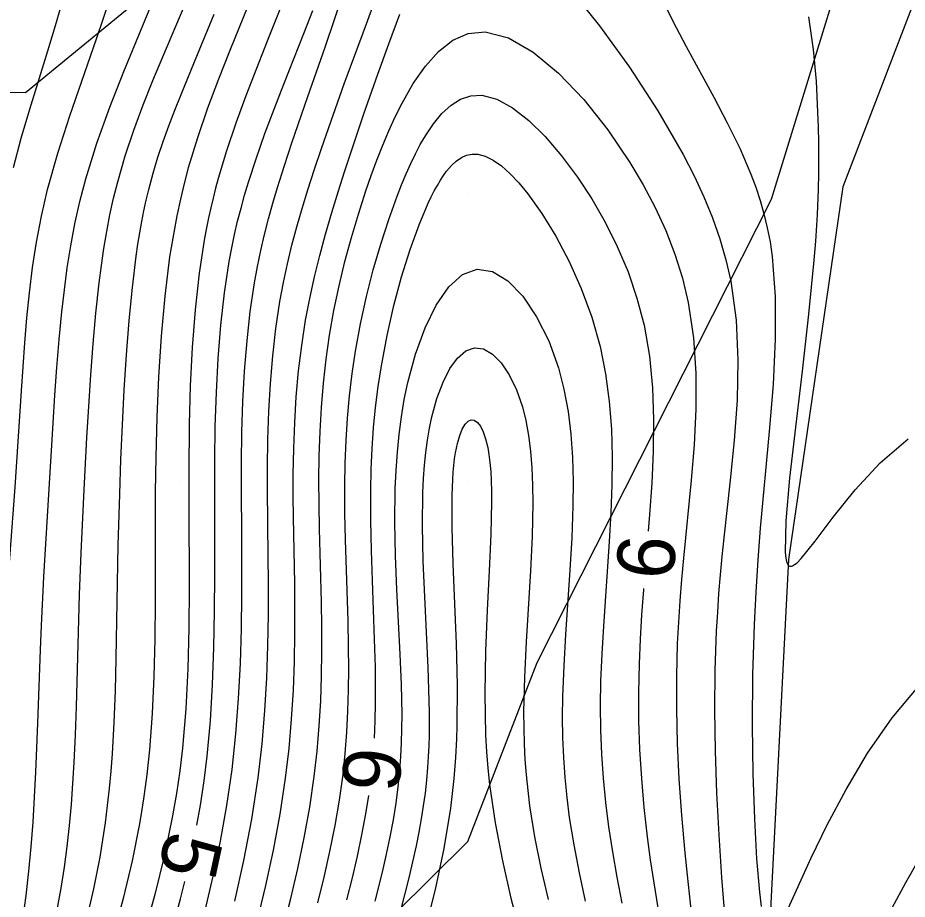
# Model space of a CAD drawing. Extents: x 2602990 to 2605851, y 618069 to 619180.
# Drawn here: x 2603384.39 to 2603415.29, y 618525.5 to 618556.11 of the extents above; entities that cross this region are included whole.
import ezdxf

# ---------------------------------------------------------------- set-up
doc = ezdxf.new("R2010")
doc.units = 0
for name, color, linetype in [('DTM Contours Major', 7, 'Continuous'), ('DTM Contours Major Text', 7, 'Continuous'), ('DTM Contours Minor', 7, 'Continuous'), ('DTM Contours Minor Text', 7, 'Continuous'), ('Exist DTM Crownline', 7, 'Continuous'), ('Exist DTM QL2 LIDAR Elevation Point', 7, 'Continuous'), ('Exist Roads EOP', 7, 'Continuous'), ('PH Exist DTM Breakline', 7, 'Continuous'), ('PH Exist DTM Obscure Area', 7, 'Continuous')]:
    doc.layers.add(name, color=color, linetype=linetype)

msp = doc.modelspace()

# ---------------------------------------------------------------- linework, layer by layer
at = {"layer": 'DTM Contours Major'}
for points in [[(2603384.56, 618524.787), (2603384.68, 618525.621), (2603384.779, 618526.465), (2603384.86, 618527.318), (2603384.924, 618528.177), (2603384.976, 618529.04), (2603385.019, 618529.906), (2603385.085, 618531.605), (2603385.174, 618534.154), (2603385.209, 618535.004), (2603385.295, 618536.697), (2603385.616, 618542.034), (2603385.678, 618543), (2603385.748, 618543.967), (2603385.828, 618544.933), (2603385.922, 618545.896), (2603386.009, 618546.661), (2603386.11, 618547.425), (2603386.231, 618548.19), (2603386.375, 618548.958), (2603386.547, 618549.732), (2603386.75, 618550.512), (2603387.138, 618551.76), (2603387.589, 618553.01), (2603388.075, 618554.242), (2603389.04, 618556.569)], [(2603394.81, 618525.368), (2603395.034, 618526.263), (2603395.237, 618527.157), (2603395.416, 618528.05), (2603395.568, 618528.94), (2603395.691, 618529.826), (2603395.768, 618530.561), (2603395.825, 618531.294), (2603395.863, 618532.027), (2603395.884, 618532.763), (2603395.891, 618533.503), (2603395.886, 618534.249), (2603395.866, 618535.169), (2603395.775, 618537.978), (2603395.756, 618538.92), (2603395.752, 618539.862), (2603395.766, 618540.644), (2603395.796, 618541.424), (2603395.845, 618542.202), (2603395.915, 618542.98), (2603396.007, 618543.758), (2603396.122, 618544.536), (2603396.296, 618545.486), (2603396.504, 618546.429), (2603396.739, 618547.353), (2603396.999, 618548.249), (2603397.278, 618549.108), (2603397.571, 618549.919), (2603397.724, 618550.311), (2603397.881, 618550.687), (2603398.042, 618551.046), (2603398.207, 618551.387), (2603398.377, 618551.709), (2603398.552, 618552.011), (2603398.833, 618552.429), (2603399.129, 618552.788), (2603399.443, 618553.077), (2603399.777, 618553.286), (2603400.132, 618553.405), (2603400.51, 618553.423), (2603401.03, 618553.288), (2603401.579, 618552.989), (2603402.146, 618552.548), (2603402.719, 618551.985), (2603403.287, 618551.322), (2603403.839, 618550.579), (2603404.336, 618549.82), (2603404.799, 618549.014), (2603405.221, 618548.167), (2603405.593, 618547.283), (2603405.905, 618546.368), (2603406.15, 618545.429), (2603406.338, 618544.353), (2603406.444, 618543.259), (2603406.484, 618542.156), (2603406.471, 618541.051), (2603406.419, 618539.951), (2603406.344, 618538.863), (2603406.297, 618538.285)], [(2603406.134, 618536.292), (2603406.13, 618536.237), (2603406.065, 618535.378), (2603406.012, 618534.524), (2603405.975, 618533.671), (2603405.955, 618532.68), (2603405.962, 618531.687), (2603405.996, 618530.69), (2603406.057, 618529.688), (2603406.145, 618528.679), (2603406.259, 618527.662), (2603406.366, 618526.868), (2603406.487, 618526.063), (2603406.756, 618524.399)]]:
    msp.add_lwpolyline(points, dxfattribs=at)
at = {"layer": 'DTM Contours Minor'}
for points in [[(2603392.531, 618556.897), (2603391.755, 618554.975), (2603391.363, 618553.983), (2603390.985, 618552.972), (2603390.631, 618551.944), (2603390.313, 618550.899), (2603390.169, 618550.361), (2603390.038, 618549.816), (2603389.912, 618549.229), (2603389.888, 618549.11), (2603389.666, 618547.803), (2603389.495, 618546.444), (2603389.368, 618545.052), (2603389.279, 618543.645), (2603389.22, 618542.242), (2603389.185, 618540.862), (2603389.169, 618539.633), (2603389.163, 618538.415), (2603389.16, 618535.828), (2603389.148, 618534.528), (2603389.117, 618533.234), (2603389.058, 618531.951), (2603388.964, 618530.687), (2603388.922, 618530.258), (2603388.874, 618529.83), (2603388.82, 618529.404), (2603388.761, 618528.976), (2603388.694, 618528.547), (2603388.621, 618528.116), (2603388.366, 618526.828), (2603388.057, 618525.52), (2603387.7, 618524.206)], [(2603393.702, 618556.934), (2603393.055, 618555.294), (2603392.682, 618554.352), (2603392.316, 618553.406), (2603391.967, 618552.453), (2603391.643, 618551.493), (2603391.352, 618550.526), (2603391.26, 618550.188), (2603391.174, 618549.848), (2603391.092, 618549.505), (2603391.016, 618549.159), (2603390.944, 618548.81), (2603390.877, 618548.455), (2603390.689, 618547.238), (2603390.548, 618545.97), (2603390.448, 618544.664), (2603390.383, 618543.331), (2603390.347, 618541.98), (2603390.332, 618540.377), (2603390.334, 618539.138), (2603390.346, 618536.324), (2603390.336, 618534.91), (2603390.301, 618533.503), (2603390.23, 618532.11), (2603390.113, 618530.739), (2603390.069, 618530.345), (2603390.019, 618529.953), (2603389.965, 618529.562), (2603389.905, 618529.171), (2603389.841, 618528.78), (2603389.77, 618528.387), (2603389.49, 618527.029), (2603389.153, 618525.657), (2603388.768, 618524.283)], [(2603390.896, 618525.103), (2603391.182, 618526.295), (2603391.438, 618527.514), (2603391.658, 618528.752), (2603391.837, 618530), (2603391.97, 618531.235), (2603392.063, 618532.465), (2603392.124, 618533.683), (2603392.158, 618534.883), (2603392.172, 618536.057), (2603392.17, 618537.786), (2603392.158, 618540.081), (2603392.16, 618540.651), (2603392.178, 618541.713), (2603392.214, 618542.779), (2603392.272, 618543.84), (2603392.357, 618544.887), (2603392.47, 618545.911), (2603392.617, 618546.905), (2603392.72, 618547.473), (2603392.836, 618548.031), (2603392.963, 618548.58), (2603393.102, 618549.125), (2603393.252, 618549.668), (2603393.412, 618550.213), (2603393.653, 618550.982), (2603393.912, 618551.764), (2603394.471, 618553.38), (2603395.068, 618555.093), (2603395.723, 618557.028)], [(2603403.554, 618557.15), (2603404.6, 618555.835), (2603405.643, 618554.392), (2603406.63, 618552.882), (2603407.508, 618551.366), (2603407.89, 618550.623), (2603408.231, 618549.89), (2603408.529, 618549.162), (2603408.784, 618548.435), (2603408.995, 618547.704), (2603409.161, 618546.966), (2603409.348, 618545.607), (2603409.412, 618544.222), (2603409.382, 618542.826), (2603409.283, 618541.432), (2603409.145, 618540.054), (2603408.923, 618538.05), (2603408.857, 618537.403), (2603408.797, 618536.758), (2603408.743, 618536.112), (2603408.697, 618535.461), (2603408.66, 618534.801), (2603408.614, 618533.454), (2603408.603, 618532.065), (2603408.623, 618530.642), (2603408.672, 618529.193), (2603408.746, 618527.726), (2603408.842, 618526.25), (2603408.929, 618525.105)], [(2603383.362, 618524.624), (2603383.456, 618525.578), (2603383.532, 618526.557), (2603383.592, 618527.552), (2603383.642, 618528.554), (2603383.807, 618532.487), (2603383.883, 618533.955), (2603383.944, 618534.925), (2603384.084, 618536.882), (2603384.301, 618539.81), (2603384.515, 618543.155), (2603384.572, 618543.987), (2603384.634, 618544.821), (2603384.706, 618545.684), (2603384.793, 618546.554), (2603384.902, 618547.433), (2603385.038, 618548.322), (2603385.209, 618549.225), (2603385.421, 618550.143), (2603385.778, 618551.409), (2603386.199, 618552.706), (2603387.13, 618555.385), (2603387.591, 618556.763)], [(2603384.238, 618550.912), (2603384.511, 618551.929), (2603384.81, 618552.942), (2603385.437, 618554.96), (2603385.739, 618555.965), (2603385.955, 618556.734)], [(2603385.724, 618524.942), (2603385.899, 618525.879), (2603386.013, 618526.604), (2603386.109, 618527.329), (2603386.188, 618528.053), (2603386.253, 618528.781), (2603386.307, 618529.512), (2603386.35, 618530.249), (2603386.395, 618531.208), (2603386.43, 618532.177), (2603386.539, 618536.074), (2603386.594, 618537.525), (2603386.696, 618539.712), (2603386.791, 618541.528), (2603386.854, 618542.615), (2603386.924, 618543.705), (2603387.006, 618544.788), (2603387.103, 618545.857), (2603387.217, 618546.9), (2603387.295, 618547.507), (2603387.382, 618548.103), (2603387.48, 618548.69), (2603387.591, 618549.271), (2603387.718, 618549.847), (2603387.861, 618550.419), (2603388.123, 618551.319), (2603388.421, 618552.209), (2603388.745, 618553.084), (2603389.084, 618553.936), (2603389.427, 618554.761), (2603390.204, 618556.582)], [(2603391.936, 618525.424), (2603392.25, 618526.837), (2603392.521, 618528.272), (2603392.74, 618529.707), (2603392.877, 618530.888), (2603392.977, 618532.049), (2603393.043, 618533.188), (2603393.083, 618534.302), (2603393.101, 618535.388), (2603393.102, 618536.442), (2603393.079, 618538.492), (2603393.066, 618539.823), (2603393.066, 618540.487), (2603393.081, 618541.461), (2603393.114, 618542.436), (2603393.169, 618543.409), (2603393.25, 618544.373), (2603393.358, 618545.324), (2603393.498, 618546.255), (2603393.62, 618546.916), (2603393.76, 618547.567), (2603393.915, 618548.212), (2603394.085, 618548.853), (2603394.269, 618549.493), (2603394.465, 618550.136), (2603394.695, 618550.85), (2603394.938, 618551.572), (2603395.193, 618552.306), (2603395.735, 618553.814), (2603396.386, 618555.585), (2603396.763, 618556.592)], [(2603406.829, 618556.658), (2603407.148, 618556), (2603407.609, 618555.112), (2603408.572, 618553.35), (2603409.039, 618552.468), (2603409.475, 618551.58), (2603409.861, 618550.682), (2603410.03, 618550.228), (2603410.182, 618549.769), (2603410.316, 618549.3), (2603410.431, 618548.82), (2603410.528, 618548.326), (2603410.604, 618547.815), (2603410.711, 618546.431), (2603410.711, 618544.943), (2603410.632, 618543.374), (2603410.5, 618541.744), (2603410.19, 618538.389), (2603410.102, 618537.281), (2603410.029, 618536.165), (2603409.973, 618535.032), (2603409.922, 618533.287), (2603409.91, 618531.541), (2603409.932, 618529.855), (2603409.984, 618528.287), (2603410.061, 618526.897), (2603410.159, 618525.745), (2603410.22, 618525.244)], [(2603390.614, 618528.064), (2603390.738, 618528.765), (2603390.865, 618529.603), (2603390.97, 618530.459), (2603391.083, 618531.691), (2603391.159, 618532.951), (2603391.205, 618534.224), (2603391.228, 618535.499), (2603391.236, 618536.763), (2603391.231, 618540.281), (2603391.234, 618540.735), (2603391.252, 618541.915), (2603391.29, 618543.099), (2603391.353, 618544.276), (2603391.445, 618545.433), (2603391.571, 618546.559), (2603391.736, 618547.643), (2603391.825, 618548.118), (2603391.923, 618548.585), (2603392.03, 618549.045), (2603392.146, 618549.499), (2603392.271, 618549.95), (2603392.405, 618550.401), (2603392.679, 618551.242), (2603392.979, 618552.088), (2603393.3, 618552.941), (2603393.636, 618553.803), (2603394.333, 618555.561), (2603394.646, 618556.366)], [(2603386.778, 618524.755), (2603387.034, 618525.861), (2603387.249, 618526.951), (2603387.35, 618527.553), (2603387.437, 618528.151), (2603387.512, 618528.745), (2603387.576, 618529.341), (2603387.63, 618529.939), (2603387.676, 618530.542), (2603387.738, 618531.629), (2603387.781, 618532.735), (2603387.81, 618533.851), (2603387.881, 618537.792), (2603387.931, 618539.569), (2603387.976, 618540.771), (2603388.028, 618541.973), (2603388.091, 618543.191), (2603388.168, 618544.405), (2603388.261, 618545.596), (2603388.373, 618546.745), (2603388.507, 618547.833), (2603388.566, 618548.243), (2603388.63, 618548.642), (2603388.699, 618549.03), (2603388.773, 618549.41), (2603388.854, 618549.782), (2603388.941, 618550.147), (2603389.093, 618550.714), (2603389.261, 618551.27), (2603389.444, 618551.819), (2603389.64, 618552.363), (2603389.847, 618552.907), (2603390.063, 618553.452), (2603390.633, 618554.837), (2603391.213, 618556.232)], [(2603392.722, 618524.769), (2603393.012, 618525.967), (2603393.277, 618527.199), (2603393.509, 618528.449), (2603393.697, 618529.7), (2603393.817, 618530.733), (2603393.906, 618531.753), (2603393.966, 618532.76), (2603394.003, 618533.752), (2603394.02, 618534.726), (2603394.022, 618535.683), (2603394.014, 618536.464), (2603393.973, 618538.752), (2603393.964, 618539.504), (2603393.964, 618540.255), (2603393.979, 618541.154), (2603394.013, 618542.053), (2603394.068, 618542.95), (2603394.148, 618543.843), (2603394.254, 618544.729), (2603394.39, 618545.607), (2603394.532, 618546.361), (2603394.697, 618547.11), (2603394.881, 618547.855), (2603395.083, 618548.6), (2603395.3, 618549.346), (2603395.53, 618550.096), (2603395.74, 618550.758), (2603395.958, 618551.424), (2603396.417, 618552.777), (2603396.901, 618554.159), (2603397.278, 618555.205), (2603397.665, 618556.232)], [(2603411.861, 618556.147), (2603412.031, 618555.015), (2603412.129, 618553.913), (2603412.181, 618552.839), (2603412.197, 618552.308), (2603412.208, 618551.78), (2603412.213, 618551.248), (2603412.21, 618550.706), (2603412.199, 618550.151), (2603412.164, 618549.279), (2603412.106, 618548.35), (2603412.054, 618547.693), (2603411.868, 618545.814), (2603411.64, 618543.837), (2603411.408, 618541.893), (2603411.209, 618540.115), (2603411.078, 618538.634), (2603411.056, 618537.553), (2603411.076, 618537.346), (2603411.103, 618537.22), (2603411.121, 618537.17), (2603411.141, 618537.129), (2603411.163, 618537.098), (2603411.187, 618537.077), (2603411.214, 618537.065), (2603411.243, 618537.06), (2603411.275, 618537.064), (2603411.309, 618537.075), (2603411.383, 618537.118), (2603411.466, 618537.185), (2603411.608, 618537.329), (2603412.096, 618537.934), (2603412.727, 618538.766), (2603413.485, 618539.712), (2603414.356, 618540.657), (2603415.326, 618541.489)], [(2603393.609, 618524.489), (2603393.876, 618525.516), (2603394.124, 618526.564), (2603394.346, 618527.625), (2603394.538, 618528.693), (2603394.693, 618529.758), (2603394.792, 618530.638), (2603394.865, 618531.513), (2603394.915, 618532.381), (2603394.945, 618533.244), (2603394.957, 618534.102), (2603394.955, 618534.956), (2603394.941, 618535.812), (2603394.875, 618538.362), (2603394.86, 618539.208), (2603394.855, 618540.054), (2603394.866, 618540.896), (2603394.894, 618541.738), (2603394.942, 618542.578), (2603395.012, 618543.418), (2603395.105, 618544.255), (2603395.225, 618545.091), (2603395.376, 618545.948), (2603395.555, 618546.8), (2603395.758, 618547.644), (2603395.982, 618548.477), (2603396.226, 618549.296), (2603396.486, 618550.099), (2603396.673, 618550.638), (2603396.867, 618551.167), (2603397.07, 618551.684), (2603397.283, 618552.187), (2603397.508, 618552.675), (2603397.744, 618553.146), (2603398.131, 618553.824), (2603398.551, 618554.432), (2603399.008, 618554.943), (2603399.504, 618555.331), (2603400.042, 618555.568), (2603400.624, 618555.628), (2603401.437, 618555.418), (2603402.299, 618554.92), (2603403.182, 618554.187), (2603404.055, 618553.27), (2603404.89, 618552.22), (2603405.659, 618551.09), (2603406.121, 618550.314), (2603406.538, 618549.524), (2603406.906, 618548.72), (2603407.222, 618547.902), (2603407.482, 618547.067), (2603407.683, 618546.217), (2603407.865, 618545), (2603407.947, 618543.763), (2603407.948, 618542.517), (2603407.89, 618541.275), (2603407.792, 618540.049), (2603407.525, 618537.339), (2603407.456, 618536.597), (2603407.395, 618535.859), (2603407.344, 618535.119), (2603407.306, 618534.374), (2603407.274, 618533.246), (2603407.274, 618532.091), (2603407.304, 618530.904), (2603407.364, 618529.681), (2603407.452, 618528.417), (2603407.568, 618527.107), (2603407.646, 618526.33), (2603407.826, 618524.711)], [(2603396.784, 618531.09), (2603396.81, 618531.691), (2603396.823, 618532.301), (2603396.825, 618532.922), (2603396.817, 618533.555), (2603396.79, 618534.533), (2603396.71, 618536.566), (2603396.675, 618537.607), (2603396.653, 618538.656), (2603396.654, 618539.704), (2603396.671, 618540.426), (2603396.705, 618541.145), (2603396.755, 618541.863), (2603396.824, 618542.58), (2603396.913, 618543.299), (2603397.022, 618544.019), (2603397.22, 618545.075), (2603397.458, 618546.114), (2603397.728, 618547.116), (2603398.023, 618548.059), (2603398.334, 618548.919), (2603398.655, 618549.677), (2603398.759, 618549.895), (2603398.863, 618550.1), (2603398.968, 618550.291), (2603399.074, 618550.469), (2603399.181, 618550.632), (2603399.289, 618550.78), (2603399.456, 618550.976), (2603399.627, 618551.136), (2603399.804, 618551.258), (2603399.986, 618551.34), (2603400.174, 618551.38), (2603400.37, 618551.377), (2603400.634, 618551.308), (2603400.911, 618551.169), (2603401.198, 618550.964), (2603401.494, 618550.697), (2603401.799, 618550.373), (2603402.109, 618549.994), (2603402.598, 618549.31), (2603403.082, 618548.524), (2603403.543, 618547.652), (2603403.966, 618546.711), (2603404.332, 618545.717), (2603404.625, 618544.689), (2603404.816, 618543.744), (2603404.944, 618542.788), (2603405.017, 618541.824), (2603405.044, 618540.855), (2603405.035, 618539.886), (2603405, 618538.919), (2603404.943, 618537.921), (2603404.736, 618534.979), (2603404.679, 618534.019), (2603404.641, 618533.07), (2603404.628, 618532.218), (2603404.638, 618531.374), (2603404.671, 618530.535), (2603404.728, 618529.696), (2603404.809, 618528.855), (2603404.916, 618528.008), (2603405.051, 618527.14), (2603405.207, 618526.259), (2603405.38, 618525.36)], [(2603396.806, 618525.43), (2603397.059, 618526.432), (2603397.203, 618527.055), (2603397.33, 618527.659), (2603397.441, 618528.248), (2603397.534, 618528.827), (2603397.61, 618529.4), (2603397.668, 618529.971), (2603397.704, 618530.448), (2603397.727, 618530.93), (2603397.74, 618531.418), (2603397.744, 618531.916), (2603397.738, 618532.427), (2603397.725, 618532.952), (2603397.681, 618534.009), (2603397.566, 618536.258), (2603397.519, 618537.421), (2603397.496, 618538.589), (2603397.508, 618539.749), (2603397.535, 618540.388), (2603397.578, 618541.018), (2603397.639, 618541.64), (2603397.72, 618542.252), (2603397.821, 618542.853), (2603397.944, 618543.443), (2603398.213, 618544.431), (2603398.545, 618545.341), (2603398.932, 618546.132), (2603399.368, 618546.764), (2603399.843, 618547.194), (2603400.351, 618547.384), (2603400.883, 618547.303), (2603401.419, 618546.975), (2603401.938, 618546.438), (2603402.418, 618545.729), (2603402.838, 618544.886), (2603403.178, 618543.947), (2603403.368, 618543.206), (2603403.508, 618542.438), (2603403.603, 618541.645), (2603403.659, 618540.833), (2603403.682, 618540.004), (2603403.677, 618539.164), (2603403.64, 618538.047), (2603403.577, 618536.924), (2603403.425, 618534.694), (2603403.36, 618533.602), (2603403.319, 618532.536), (2603403.311, 618531.818), (2603403.32, 618531.113), (2603403.348, 618530.416), (2603403.395, 618529.723), (2603403.463, 618529.031), (2603403.552, 618528.337), (2603403.706, 618527.382), (2603403.893, 618526.413), (2603404.105, 618525.427)], [(2603397.691, 618525.059), (2603397.994, 618526.233), (2603398.245, 618527.347), (2603398.338, 618527.821), (2603398.421, 618528.282), (2603398.492, 618528.735), (2603398.552, 618529.182), (2603398.601, 618529.626), (2603398.64, 618530.07), (2603398.664, 618530.442), (2603398.681, 618530.817), (2603398.692, 618531.197), (2603398.696, 618531.584), (2603398.695, 618531.979), (2603398.689, 618532.384), (2603398.651, 618533.541), (2603398.531, 618535.996), (2603398.479, 618537.241), (2603398.454, 618538.46), (2603398.469, 618539.627), (2603398.492, 618540.105), (2603398.526, 618540.567), (2603398.571, 618541.013), (2603398.628, 618541.442), (2603398.698, 618541.855), (2603398.78, 618542.249), (2603398.955, 618542.886), (2603399.166, 618543.45), (2603399.407, 618543.924), (2603399.673, 618544.293), (2603399.96, 618544.541), (2603400.262, 618544.649), (2603400.574, 618544.609), (2603400.886, 618544.427), (2603401.188, 618544.121), (2603401.468, 618543.704), (2603401.716, 618543.193), (2603401.922, 618542.602), (2603402.043, 618542.12), (2603402.136, 618541.605), (2603402.205, 618541.058), (2603402.251, 618540.483), (2603402.277, 618539.88), (2603402.284, 618539.254), (2603402.26, 618538.104), (2603402.202, 618536.904), (2603402.052, 618534.436), (2603401.993, 618533.206), (2603401.967, 618532.004), (2603401.971, 618531.446), (2603401.986, 618530.896), (2603402.013, 618530.353), (2603402.053, 618529.814), (2603402.107, 618529.277), (2603402.173, 618528.74), (2603402.346, 618527.663), (2603402.562, 618526.577), (2603402.813, 618525.481)], [(2603398.542, 618524.408), (2603398.905, 618525.832), (2603399.205, 618527.252), (2603399.433, 618528.655), (2603399.498, 618529.172), (2603399.551, 618529.687), (2603399.609, 618530.418), (2603399.643, 618531.069), (2603399.658, 618531.508), (2603399.667, 618532.935), (2603399.634, 618534.377), (2603399.523, 618537.15), (2603399.483, 618538.404), (2603399.48, 618539.519), (2603399.489, 618539.803), (2603399.501, 618540.072), (2603399.519, 618540.326), (2603399.541, 618540.566), (2603399.568, 618540.79), (2603399.6, 618540.999), (2603399.666, 618541.325), (2603399.744, 618541.601), (2603399.833, 618541.824), (2603399.93, 618541.991), (2603400.034, 618542.101), (2603400.141, 618542.149), (2603400.25, 618542.135), (2603400.359, 618542.058), (2603400.463, 618541.923), (2603400.559, 618541.731), (2603400.645, 618541.486), (2603400.718, 618541.19), (2603400.762, 618540.938), (2603400.797, 618540.66), (2603400.823, 618540.357), (2603400.841, 618540.028), (2603400.851, 618539.676), (2603400.853, 618539.299), (2603400.826, 618538.168), (2603400.767, 618536.902), (2603400.697, 618535.536), (2603400.639, 618534.106), (2603400.615, 618532.645), (2603400.646, 618531.19), (2603400.679, 618530.615), (2603400.724, 618530.044), (2603400.783, 618529.478), (2603400.975, 618528.144), (2603401.228, 618526.829), (2603401.527, 618525.535), (2603401.858, 618524.265)], [(2603411.1, 618525.044), (2603411.962, 618526.93), (2603412.516, 618528.076), (2603413.168, 618529.307), (2603413.92, 618530.567), (2603414.776, 618531.799), (2603415.738, 618532.945)], [(2603395.821, 618525.473), (2603396.016, 618526.239), (2603396.192, 618526.99), (2603396.349, 618527.728), (2603396.484, 618528.456), (2603396.585, 618529.101)], [(2603414.775, 618525.2), (2603415.247, 618526.074), (2603415.72, 618526.909)], [(2603389.791, 618524.573), (2603390.043, 618525.508), (2603390.193, 618526.109)]]:
    msp.add_lwpolyline(points, dxfattribs=at)
at = {"layer": 'Exist DTM Crownline'}
msp.add_spline([(2603233.488, 618380.754), (2603285.185, 618400.095), (2603335.457, 618418.629), (2603390.812, 618439.069), (2603440.087, 618457.325), (2603493.996, 618477.231), (2603542.655, 618495.301), (2603600.808, 618516.867), (2603653.659, 618536.362), (2603706.222, 618555.742), (2603764.811, 618577.593), (2603823.52, 618599.847), (2603878.564, 618620.56), (2603937.951, 618643.078), (2603997.369, 618665.789), (2604036.209, 618680.665), (2604055.311, 618688.017)], degree=3, dxfattribs=at)
at = {"layer": 'Exist DTM QL2 LIDAR Elevation Point'}
for p, q in [((2603390, 618550), (2603390, 618550)), ((2603400, 618550), (2603400, 618550)), ((2603390, 618540), (2603390, 618540)), ((2603400, 618540), (2603400, 618540)), ((2603390, 618530), (2603390, 618530)), ((2603400, 618530), (2603400, 618530))]:
    msp.add_line(p, q, dxfattribs=at)
at = {"layer": 'Exist Roads EOP'}
for points in [[(2603230.17, 618389.98), (2603282.929, 618409.597), (2603332.773, 618427.868), (2603388.167, 618448.413), (2603437.203, 618466.721), (2603490.778, 618486.527), (2603539.039, 618504.558), (2603597.451, 618526.156), (2603651.053, 618545.972), (2603705.208, 618566.084), (2603762.02, 618587.183), (2603820.334, 618609.162), (2603876.341, 618629.99), (2603934.909, 618652.28), (2603996.409, 618675.568), (2604033.216, 618689.957), (2604052.01, 618697.199)], [(2604034.633, 618668.486), (2603984.89, 618650.123), (2603936.767, 618631.654), (2603888.195, 618613.335), (2603837.766, 618594.258), (2603782.918, 618573.705), (2603731.939, 618554.39), (2603671.126, 618532.171), (2603621.822, 618514.106), (2603561.545, 618491.877), (2603506.421, 618471.293), (2603452.163, 618451.33), (2603398.364, 618431.316), (2603341.431, 618410.355), (2603281.65, 618388.199), (2603223.033, 618366.475), (2603185.717, 618352.612)]]:
    msp.add_spline(points, degree=3, dxfattribs=at)
at = {"layer": 'PH Exist DTM Breakline'}
msp.add_lwpolyline([(2603408.22, 618711.909), (2603415.864, 618676.266), (2603422.019, 618648.891), (2603426.776, 618631.517), (2603427.443, 618626.233), (2603427.478, 618620.512), (2603427.295, 618608.569), (2603425.141, 618592.108), (2603420.965, 618573.458), (2603416.114, 618558.205), (2603413.059, 618550.236), (2603411.173, 618537.294), (2603410.55, 618525.353), (2603410.291, 618510.77), (2603410.807, 618500.206), (2603412.958, 618489.948), (2603414.564, 618484.094), (2603414.609, 618480.322), (2603413.96, 618476.113), (2603411.856, 618470.088), (2603407.732, 618462.124), (2603403.683, 618456.863), (2603402.289, 618454.592)], dxfattribs=at)
at = {"layer": 'PH Exist DTM Obscure Area'}
for points in [[(2603398.396, 618570.212), (2603397.004, 618566.644), (2603394.321, 618561.433), (2603384.659, 618553.506), (2603380.993, 618553.523), (2603370.362, 618553.574), (2603363.571, 618551.774), (2603357.596, 618548.228), (2603345.099, 618541.506), (2603342.058, 618538.129), (2603341.823, 618527.407), (2603339.877, 618522.925)], [(2603394.959, 618522.477), (2603400.024, 618527.494), (2603402.437, 618533.715), (2603410.58, 618549.807), (2603414.824, 618563.614)]]:
    msp.add_lwpolyline(points, dxfattribs=at)

# ---------------------------------------------------------------- texts
at = {"layer": 'DTM Contours Major Text'}
msp.add_text('6', height=2, rotation=85.3294, dxfattribs=at).set_placement((2603407.159, 618536.556))
at = {"layer": 'DTM Contours Minor Text'}
for s, rotation, p in [('6', 264.3051, (2603395.776, 618530.843)), ('5', 257.8274, (2603389.578, 618527.933))]:
    msp.add_text(s, height=2, rotation=rotation, dxfattribs=at).set_placement(p)

doc.saveas('drawing.dxf')
